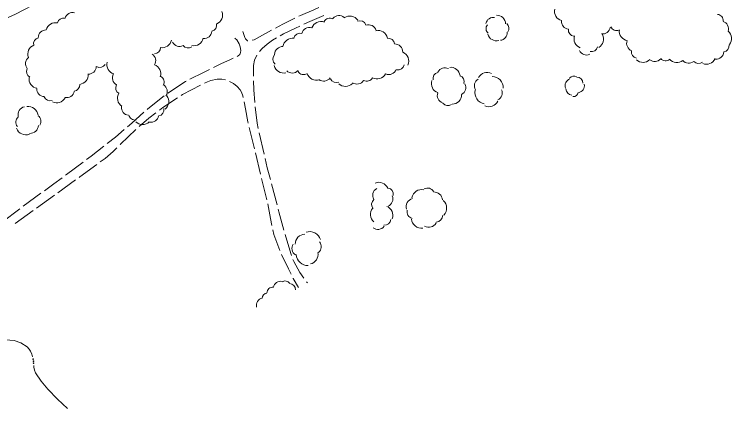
# Model space of a CAD drawing. Extents: x 2361284 to 2366480, y 6976556 to 6985346.
# Drawn here: x 2362837 to 2363494, y 6977602 to 6977962 of the extents above; entities that cross this region are included whole.
import ezdxf

# ---------------------------------------------------------------- set-up
doc = ezdxf.new("R2010")
doc.units = 0
doc.header["$LTSCALE"] = 1.9
for name, color, linetype, lineweight in [('13', 7, 'Continuous', 13), ('15', 7, 'Continuous', 13), ('16', 7, 'Continuous', 13), ('21', 7, 'Continuous', 13), ('3', 7, 'Continuous', 13)]:
    doc.layers.add(name, color=color, linetype=linetype, lineweight=lineweight)

msp = doc.modelspace()

# ---------------------------------------------------------------- linework, layer by layer
at = {"layer": '13'}
msp.add_lwpolyline([(2362929.466, 6978010.551), (2362926.749, 6978009.035), (2362918.326, 6978005.165), (2362904.824, 6977997.956), (2362894.345, 6977992.466), (2362878.203, 6977984.081), (2362866.444, 6977977.73), (2362859.996, 6977974.229), (2362854.038, 6977970.822), (2362845.769, 6977966.593), (2362838.236, 6977962.6), (2362831.456, 6977959.436)], dxfattribs=at)
at = {"layer": '15'}
for p, q in [((2363061.12, 6977854.204), (2363065.605, 6977834.716)), ((2363062.4, 6977816.274), (2363057.654, 6977835.701)), ((2362893.07, 6977811.094), (2362876.871, 6977799.369)), ((2363068.112, 6977792.967), (2363063.357, 6977812.393)), ((2363072.374, 6977807.538), (2363077.487, 6977788.206)), ((2362845.167, 6977786.947), (2362861.265, 6977798.821)), ((2362873.633, 6977797.018), (2362857.382, 6977785.362)), ((2362826.033, 6977772.455), (2362841.96, 6977784.556)), ((2362854.134, 6977783.031), (2362837.914, 6977771.327)), ((2363104.487, 6977717.899), (2363105.207, 6977716.935))]:
    msp.add_line(p, q, dxfattribs=at)
for points in [[(2363097.389, 6977960.674), (2363098.912, 6977961.429), (2363111.172, 6977966.716), (2363115.714, 6977968.69)], [(2363076.011, 6977949.781), (2363082.768, 6977953.345), (2363093.816, 6977958.88)], [(2363120.222, 6977961.481), (2363105.293, 6977955.019), (2363101.907, 6977953.447)], [(2363046.198, 6977946.738), (2363048.03, 6977941.314), (2363048.661, 6977940.1), (2363049.814, 6977938.741), (2363050.498, 6977938.337), (2363050.819, 6977938.27)], [(2363054.734, 6977938.748), (2363056.559, 6977939.295), (2363066.787, 6977944.933), (2363072.469, 6977947.918)], [(2363098.274, 6977951.773), (2363094.241, 6977949.905), (2363083.251, 6977944.63), (2363080.326, 6977942.962)], [(2363040.925, 6977923.976), (2363041.911, 6977924.435), (2363043.448, 6977925.8), (2363044.152, 6977927.536), (2363044.344, 6977929.348), (2363043.821, 6977932.883), (2363042.825, 6977935.574), (2363040.601, 6977939.133), (2363039.248, 6977940.49), (2363038.745, 6977940.826)], [(2363076.854, 6977940.968), (2363073.174, 6977938.863), (2363068.458, 6977935.348), (2363063.887, 6977931.264), (2363061.383, 6977928.48)], [(2363019.19, 6977913.798), (2363026.666, 6977917.41), (2363034.303, 6977920.923), (2363037.29, 6977922.302)], [(2363059.043, 6977925.238), (2363058.885, 6977925.006), (2363056.818, 6977920.508), (2363055.894, 6977915.708), (2363055.768, 6977905.826)], [(2362997.711, 6977903.104), (2363010.042, 6977909.391), (2363015.587, 6977912.064)], [(2362977.35, 6977890.45), (2362993.561, 6977900.994), (2362994.148, 6977901.29)], [(2363030.288, 6977902.513), (2363026.881, 6977903.201), (2363022.762, 6977903.112), (2363016.715, 6977901.844), (2363013.693, 6977900.826), (2363010.915, 6977899.609)], [(2363046.431, 6977886.466), (2363046.137, 6977887.933), (2363044.957, 6977891.212), (2363043.636, 6977893.44), (2363040.947, 6977896.464), (2363037.47, 6977899.192), (2363034.031, 6977901.159)], [(2363055.896, 6977901.827), (2363056.334, 6977893.591), (2363057.045, 6977881.857)], [(2363007.372, 6977897.755), (2362990.953, 6977889.109), (2362989.74, 6977888.317)], [(2362958.51, 6977875.6), (2362959.165, 6977876.186), (2362974.112, 6977888.109)], [(2362986.392, 6977886.125), (2362972.816, 6977877.236), (2362969.826, 6977874.926)], [(2363051.135, 6977862.93), (2363050.865, 6977864.047), (2363048.511, 6977875.976), (2363047.208, 6977882.543)], [(2363057.313, 6977877.869), (2363059.116, 6977862.886), (2363060.222, 6977858.106)], [(2362940.57, 6977859.659), (2362944.458, 6977863.036), (2362955.526, 6977872.93)], [(2362966.659, 6977872.486), (2362960.227, 6977867.515), (2362951.13, 6977859.889)], [(2362922.125, 6977844.331), (2362929.592, 6977850.113), (2362937.555, 6977857.04)], [(2362948.063, 6977857.31), (2362934.311, 6977843.747), (2362933.827, 6977843.263)], [(2363056.717, 6977839.592), (2363054.072, 6977850.616), (2363052.062, 6977859.039)], [(2362903.093, 6977829.71), (2362907.363, 6977832.912), (2362918.958, 6977841.881)], [(2362930.973, 6977840.455), (2362927.436, 6977836.983), (2362920.054, 6977830.801), (2362915.684, 6977827.599)], [(2362883.879, 6977815.326), (2362884.872, 6977816.046), (2362899.896, 6977827.309)], [(2363066.502, 6977830.814), (2363068.484, 6977822.212), (2363071.347, 6977811.41)], [(2362912.456, 6977825.239), (2362897.013, 6977813.941), (2362896.308, 6977813.435)], [(2362864.493, 6977801.182), (2362873.292, 6977807.585), (2362880.65, 6977812.966)], [(2363072.806, 6977769.431), (2363071.506, 6977775.779), (2363068.989, 6977789.065)], [(2363078.514, 6977784.335), (2363079.146, 6977781.942), (2363083.798, 6977765.045)], [(2363079.893, 6977746.567), (2363074.505, 6977761.135), (2363073.613, 6977765.508)], [(2363084.885, 6977761.194), (2363090.001, 6977743.783), (2363090.637, 6977742.048)], [(2363090.29, 6977724.935), (2363087.865, 6977729.691), (2363081.498, 6977742.902)], [(2363092.023, 6977738.291), (2363092.67, 6977736.537), (2363098.197, 6977726.34), (2363102.097, 6977721.107)], [(2363096.937, 6977712.617), (2363092.257, 6977721.073), (2363092.104, 6977721.372)]]:
    msp.add_lwpolyline(points, dxfattribs=at)
at = {"layer": '16'}
for centre, radius, start, end in [((2363339.984, 6977965.139), 8.572, 165.79362, 255.79362), ((2362882.036, 6977953.274), 5.731, 76.32199, 166.32199), ((2362890.353, 6977956.942), 7.171, 74.79211, 164.79211), ((2363019.024, 6977961.738), 8.602, 291.82764, 21.82764), ((2363125.711, 6977953.019), 5.949, 61.34485, 151.34485), ((2363134.092, 6977953.909), 7.445, 48.77281, 138.77281), ((2363144.039, 6977952.017), 8.93, 34.50199, 124.50199), ((2363275.289, 6977952.855), 6.807, 78.79707, 168.79707), ((2363278.501, 6977953.475), 8.164, 2.39091, 92.39091), ((2363480.152, 6977956.716), 5.711, 355.56852, 85.56852), ((2362874.542, 6977946.232), 8.602, 76.32199, 166.32199), ((2363016.541, 6977952.67), 5.731, 282.21631, 12.21631), ((2363117.716, 6977947.004), 8.93, 70.11648, 160.11648), ((2363153.404, 6977950.635), 5.949, 23.49282, 113.49282), ((2363160.951, 6977945.541), 7.445, 17.37768, 107.37768), ((2363274.145, 6977949.341), 5.44, 140.15924, 230.15924), ((2363284.267, 6977949.785), 5.44, 321.7043, 51.7043), ((2363344.878, 6977955.991), 7.147, 173.83182, 263.83182), ((2363483.391, 6977949.281), 7.147, 341.58965, 71.58965), ((2362866.058, 6977941.084), 7.171, 88.90954, 178.90954), ((2363010.607, 6977947.519), 7.171, 265.22514, 355.22514), ((2363107.262, 6977943.074), 7.445, 74.82286, 164.82286), ((2363169.936, 6977938.8), 8.93, 13.20377, 103.20377), ((2363281.204, 6977945.485), 6.807, 275.56892, 5.56892), ((2363349.808, 6977948.255), 5.711, 173.83182, 263.83182), ((2363375.396, 6977951.694), 7.147, 260.85219, 350.85219), ((2363388.224, 6977953.378), 5.711, 202.43403, 292.43403), ((2363399.205, 6977947.017), 8.572, 172.03049, 262.03049), ((2363484.932, 6977940.318), 8.572, 321.11015, 51.11015), ((2362860.332, 6977935.414), 5.731, 102.43938, 192.43938), ((2362972.366, 6977940.529), 8.602, 259.69322, 349.69322), ((2363001.469, 6977942.42), 8.602, 257.53393, 347.53393), ((2363091.701, 6977931.711), 8.93, 81.42353, 171.42353), ((2363098.498, 6977939.264), 5.949, 74.82286, 164.82286), ((2363179.119, 6977934.712), 5.949, 7.15351, 97.15351), ((2363278.147, 6977946.49), 8.164, 196.1753, 286.1753), ((2363357.831, 6977940.027), 8.572, 159.90313, 249.90313), ((2363367.758, 6977939.762), 8.572, 299.14522, 29.14522), ((2362857.924, 6977926.183), 8.602, 111.02844, 201.02844), ((2362965.013, 6977932.059), 5.731, 271.7567, 1.7567), ((2362988.092, 6977940.286), 7.171, 207.96661, 297.96661), ((2362996.111, 6977937.468), 5.731, 216.55514, 306.55514), ((2363082.601, 6977925.587), 7.445, 87.75498, 177.75498), ((2363185.062, 6977927.917), 7.445, 0.63127, 90.63127), ((2363364.99, 6977933.947), 5.711, 258.78406, 348.78406), ((2363404.55, 6977935.879), 7.147, 159.35039, 249.35039), ((2363485.493, 6977933.746), 5.711, 279.3749, 9.3749), ((2362959.263, 6977920.095), 7.171, 328.35751, 58.35751), ((2363188.989, 6977919.747), 8.93, 335.75224, 65.75224), ((2363360.726, 6977932.435), 7.147, 204.24001, 294.24001), ((2363407.412, 6977927.972), 5.711, 169.33432, 259.33432), ((2363479.217, 6977928.639), 7.147, 266.00263, 356.00263), ((2362854.419, 6977917.364), 7.171, 128.30636, 218.30636), ((2363079.656, 6977921.414), 5.949, 138.50991, 228.50991), ((2363412.447, 6977927.091), 8.572, 225.26406, 315.26406), ((2363423.14, 6977926.479), 7.147, 229.89601, 319.89601), ((2363433.018, 6977925.679), 5.711, 219.98232, 309.98232), ((2363443.161, 6977926.903), 8.572, 220.27053, 310.27053), ((2363454.147, 6977924.888), 7.147, 220.27053, 310.27053), ((2363463.124, 6977923.202), 5.711, 220.72871, 310.72871), ((2363470.467, 6977925.356), 8.572, 246.98406, 336.98406), ((2362853.762, 6977910.175), 5.731, 153.5959, 243.5959), ((2362904.892, 6977914.97), 7.171, 268.16026, 358.16026), ((2362915.317, 6977919.667), 5.731, 238.36325, 328.36325), ((2362930.351, 6977916.313), 8.602, 164.15288, 254.15288), ((2362962.469, 6977908.214), 8.602, 340.39112, 70.39112), ((2363083.522, 6977917.727), 8.93, 193.69771, 283.69771), ((2363188.138, 6977917.592), 5.949, 256.41726, 346.41726), ((2363231.145, 6977906.505), 7.129, 63.73362, 153.73362), ((2363236.4, 6977905.507), 8.551, 6.30997, 96.30997), ((2362895.931, 6977907.017), 8.602, 276.27282, 6.27282), ((2362933.934, 6977904.468), 7.171, 152.01664, 242.01664), ((2363091.416, 6977916.248), 7.445, 226.30499, 316.30499), ((2363101.841, 6977913.3), 5.949, 211.23099, 301.23099), ((2363113.525, 6977911.215), 8.93, 197.61284, 287.61284), ((2363168.98, 6977912.347), 8.93, 241.49352, 331.49352), ((2363179.665, 6977914.852), 7.445, 248.07781, 338.07781), ((2363225.871, 6977903.883), 5.697, 103.29294, 193.29294), ((2363243.029, 6977900.948), 5.697, 341.40221, 71.40221), ((2363269.572, 6977900.458), 8.826, 62.03987, 152.03987), ((2363348.84, 6977901.617), 4.428, 54.13943, 144.13943), ((2362859.07, 6977903.331), 8.602, 170.57939, 260.57939), ((2362968.347, 6977900.606), 5.731, 331.00951, 61.00951), ((2363120.188, 6977908.865), 7.445, 233.4728, 323.4728), ((2363131.692, 6977905.998), 5.949, 204.27293, 294.27293), ((2363150.503, 6977906.128), 7.445, 236.6548, 326.6548), ((2363159.589, 6977907.271), 5.949, 241.49352, 331.49352), ((2363227.316, 6977898.983), 8.551, 160.48979, 250.48979), ((2363265.098, 6977897.084), 7.053, 120.66081, 210.66081), ((2363273.891, 6977895.175), 10.586, 358.39586, 88.39586), ((2363347.651, 6977897.211), 6.646, 109.43252, 199.43252), ((2363351.79, 6977899.585), 5.541, 359.718, 89.718), ((2362864.645, 6977894.44), 7.171, 177.97221, 267.97221), ((2362891.299, 6977898.1), 5.731, 273.37308, 3.37308), ((2362935.453, 6977895.214), 5.731, 149.92142, 239.92142), ((2362969.781, 6977891.874), 7.171, 326.92296, 56.92296), ((2363140.023, 6977905.464), 8.93, 226.37482, 316.37482), ((2363243.051, 6977895.457), 7.129, 298.00104, 28.00104), ((2363269.198, 6977890.879), 10.586, 168.09723, 258.09723), ((2363276.554, 6977890.606), 7.053, 295.09775, 25.09775), ((2363347.384, 6977894.242), 5.541, 179.90152, 269.90152), ((2363352.116, 6977897.35), 6.646, 280.45766, 10.45766), ((2362869.771, 6977889.06), 5.731, 200.18834, 290.18834), ((2362875.751, 6977890.11), 8.602, 243.22171, 333.22171), ((2362884.869, 6977893.509), 7.171, 257.59247, 347.59247), ((2362939.985, 6977885.821), 8.602, 148.20971, 238.20971), ((2362969.731, 6977882.64), 8.602, 308.0457, 38.0457), ((2363231.258, 6977888.378), 7.129, 160.95958, 250.95958), ((2363237.811, 6977888.901), 8.551, 270.34999, 0.34999), ((2363348.691, 6977891.63), 4.428, 262.79294, 352.79294), ((2363233.808, 6977884.693), 5.697, 216.14896, 306.14896), ((2363271.381, 6977886.833), 8.826, 245.45969, 335.45969), ((2362848.047, 6977870.517), 7.674, 103.23632, 193.23632), ((2362849.56, 6977869.126), 9.204, 6.98771, 96.98771), ((2362942.217, 6977877.3), 7.171, 173.92239, 263.92239), ((2362968.323, 6977875.183), 5.731, 280.90767, 10.90767), ((2362844.528, 6977863.858), 6.133, 129.81504, 219.81504), ((2362855.201, 6977864.751), 6.133, 324.99764, 54.99764), ((2362947.43, 6977871.58), 5.731, 191.69813, 281.69813), ((2362962.035, 6977870.972), 7.171, 259.69757, 349.69757), ((2362851.408, 6977861.269), 7.674, 267.31014, 357.31014), ((2362954.364, 6977870.318), 8.602, 224.63653, 314.63653), ((2362847.689, 6977861.415), 9.204, 199.95362, 289.95362), ((2363170.689, 6977800.193), 8.698, 22.63069, 112.63069), ((2363172.206, 6977796.826), 7.252, 119.29133, 209.29133), ((2363178.019, 6977797.927), 5.795, 350.37099, 80.37099), ((2363210.043, 6977792.906), 9.398, 78.56439, 168.56439), ((2363215.207, 6977797.353), 6.262, 29.86479, 119.86479), ((2363176.233, 6977793.707), 7.252, 292.83871, 22.83871), ((2363221.064, 6977792.25), 7.836, 3.46649, 93.46649), ((2363169.811, 6977788.719), 5.795, 129.72841, 219.72841), ((2363203.422, 6977786.492), 7.836, 105.64501, 195.64501), ((2363223.257, 6977785.369), 9.398, 317.27057, 47.27057), ((2363171.532, 6977779.46), 8.698, 139.76498, 229.76498), ((2363174.761, 6977778.775), 8.698, 338.86075, 68.86075), ((2363202.708, 6977781.866), 6.262, 164.86455, 254.86455), ((2363175.84, 6977775.487), 5.795, 264.46994, 354.46994), ((2363209.755, 6977776.325), 9.398, 186.68794, 276.68794), ((2363222.785, 6977778.661), 6.262, 272.7581, 2.7581), ((2363169.762, 6977773.085), 7.252, 232.29536, 322.29536), ((2363216.312, 6977775.628), 7.836, 240.4348, 330.4348), ((2363107.193, 6977753.251), 10.554, 17.67709, 107.67709), ((2363102.92, 6977752.621), 8.799, 91.17122, 181.17122), ((2363098.148, 6977748.496), 7.032, 146.61902, 236.61902), ((2363110.878, 6977750.145), 7.032, 309.05655, 39.05655), ((2363105.586, 6977743.279), 10.554, 182.57524, 272.57524), ((2363106.137, 6977742.807), 8.799, 282.2097, 12.2097), ((2363080.77, 6977711.605), 6.791, 77.71637, 167.71637), ((2363084.885, 6977714.199), 4.525, 31.97219, 121.97219), ((2363088.616, 6977710.681), 5.662, 358.19207, 88.19207), ((2363073.728, 6977707.373), 5.662, 85.6947, 175.6947), ((2363065.339, 6977696.406), 6.791, 103.10867, 193.10867), ((2363068.48, 6977703.086), 4.525, 93.11886, 183.11886)]:
    msp.add_arc(centre, radius, start, end, dxfattribs=at)
at = {"layer": '21'}
for points in [[(2362801, 6977662.281), (2362801.219, 6977662.323), (2362814.224, 6977663.946), (2362827.287, 6977664.741), (2362832.778, 6977664.703), (2362836.843, 6977664.171), (2362842.833, 6977662.258), (2362848.628, 6977658.613), (2362850.709, 6977656.423), (2362851.795, 6977654.643), (2362852.951, 6977651.813), (2362853.776, 6977649.241)], [(2362854.83, 6977641.491), (2362854.935, 6977639.882), (2362855.38, 6977637.256), (2362856.343, 6977634.786), (2362861.559, 6977626.974), (2362867.687, 6977619.822), (2362876.435, 6977610.585), (2362885.758, 6977601.953)]]:
    msp.add_lwpolyline(points, dxfattribs=at)
for centre in [(2362854.204, 6977647.285), (2362854.569, 6977645.4), (2362854.703, 6977643.485)]:
    msp.add_circle(centre, 0.3, dxfattribs=at)
at = {"layer": '3'}
for radius in [631448.636, 631447.676]:
    msp.add_arc((2654160.869, 6417887.576), radius, 117.4597, 117.51929, dxfattribs=at)

doc.saveas('drawing.dxf')
